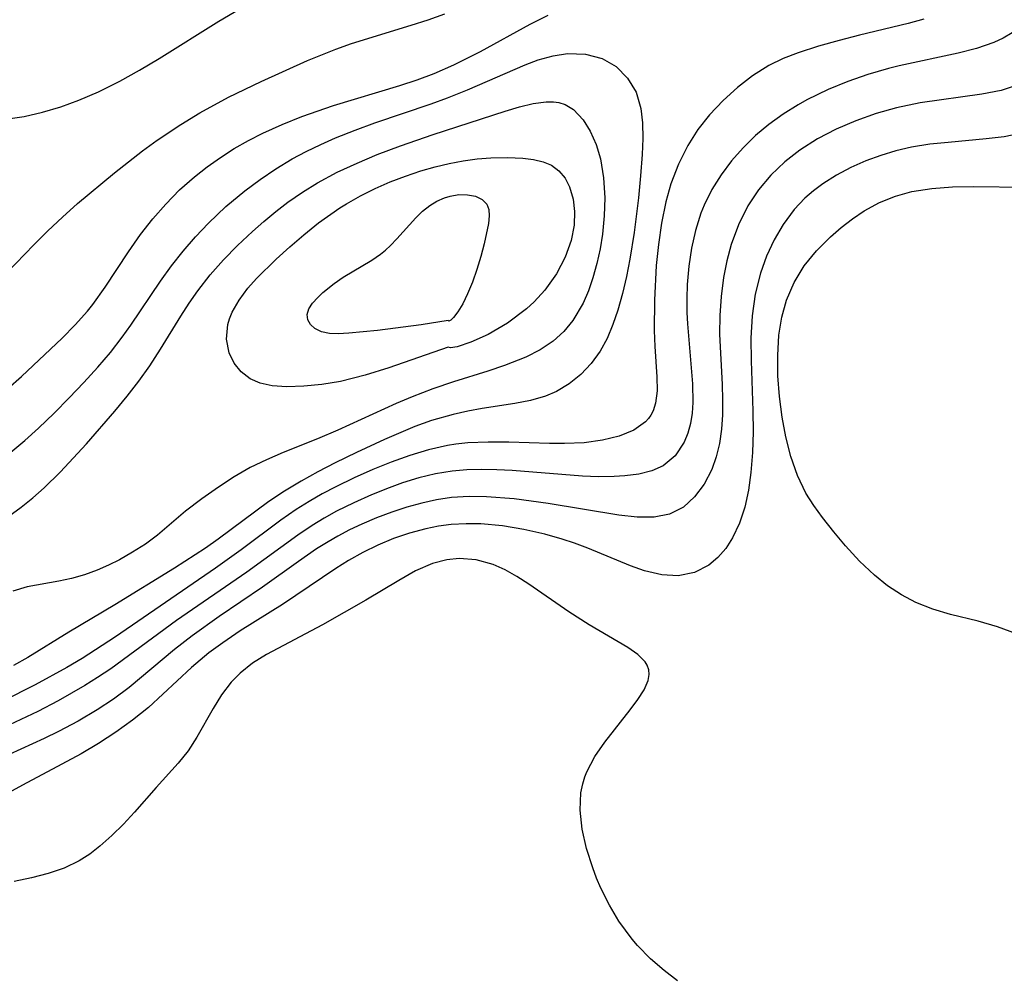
# Model space of a CAD drawing. Header units: metres. Extents: x 1073367 to 1082519, y 1569854 to 1574957.
# Tile 565 of 656: x 1078201 to 1078287, y 1573586 to 1573669. Entities that reach past the tile are written whole.
import ezdxf

# ---------------------------------------------------------------- set-up
doc = ezdxf.new("R2010")
doc.units = ezdxf.units.M
doc.layers.add('CGG_CurvaNivelLidar_v1', color=253, linetype='Continuous', lineweight=30)

msp = doc.modelspace()

# ---------------------------------------------------------------- linework, layer by layer
at = {"layer": 'CGG_CurvaNivelLidar_v1'}
for p, q in [((1078218.6238, 1573668.9006, 70), (1078221.2727, 1573670.449, 70)), ((1078213.453, 1573665.6688, 70), (1078218.6238, 1573668.9006, 70)), ((1078235.2827, 1573668.5538, 69.5), (1078236.7597, 1573669.0282, 69.5)), ((1078236.7597, 1573669.0282, 69.5), (1078238.2167, 1573669.5509, 69.5)), ((1078245.6047, 1573668.6291, 69), (1078247.174, 1573669.4338, 69)), ((1078279.717, 1573669.0773, 69), (1078278.3618, 1573668.6979, 69)), ((1078230.138, 1573666.9621, 69.5), (1078235.2827, 1573668.5538, 69.5)), ((1078241.2881, 1573666.2844, 69), (1078245.6047, 1573668.6291, 69)), ((1078278.3618, 1573668.6979, 69), (1078274.1387, 1573667.6835, 69)), ((1078272.3807, 1573667.238, 69), (1078270.5838, 1573666.7384, 69)), ((1078274.1387, 1573667.6835, 69), (1078272.3807, 1573667.238, 69)), ((1078286.6023, 1573667.4392, 69.5), (1078285.7727, 1573667.0467, 69.5)), ((1078287.3797, 1573667.904, 69.5), (1078286.6023, 1573667.4392, 69.5)), ((1078226.3128, 1573665.5031, 69.5), (1078228.7536, 1573666.4792, 69.5)), ((1078228.7536, 1573666.4792, 69.5), (1078230.138, 1573666.9621, 69.5)), ((1078270.5838, 1573666.7384, 69), (1078268.8327, 1573666.1707, 69)), ((1078284.278, 1573666.5294, 69.5), (1078282.6916, 1573666.1324, 69.5)), ((1078285.7727, 1573667.0467, 69.5), (1078284.278, 1573666.5294, 69.5)), ((1078211.7605, 1573664.6533, 70), (1078213.453, 1573665.6688, 70)), ((1078222.2935, 1573663.6841, 69.5), (1078226.3128, 1573665.5031, 69.5)), ((1078238.9926, 1573665.1124, 69), (1078241.2881, 1573666.2844, 69)), ((1078245.165, 1573665.129, 68.5), (1078246.3113, 1573665.5472, 68.5)), ((1078246.3113, 1573665.5472, 68.5), (1078247.5884, 1573665.8995, 68.5)), ((1078247.5884, 1573665.8995, 68.5), (1078248.843, 1573666.0909, 68.5)), ((1078248.843, 1573666.0909, 68.5), (1078250.3985, 1573666.0498, 68.5)), ((1078250.3985, 1573666.0498, 68.5), (1078251.8331, 1573665.6689, 68.5)), ((1078251.8331, 1573665.6689, 68.5), (1078253.0519, 1573664.9633, 68.5)), ((1078267.5272, 1573665.6578, 69), (1078266.2826, 1573665.0509, 69)), ((1078268.8327, 1573666.1707, 69), (1078267.5272, 1573665.6578, 69)), ((1078282.6916, 1573666.1324, 69.5), (1078277.5935, 1573665.0365, 69.5)), ((1078210.049, 1573663.6946, 70), (1078211.7605, 1573664.6533, 70)), ((1078237.2844, 1573664.3699, 69), (1078238.9926, 1573665.1124, 69)), ((1078240.1796, 1573662.9433, 68.5), (1078245.165, 1573665.129, 68.5)), ((1078253.0519, 1573664.9633, 68.5), (1078254.0538, 1573663.9747, 68.5)), ((1078266.2826, 1573665.0509, 69), (1078264.8854, 1573664.1713, 69)), ((1078276.6446, 1573664.7968, 69.5), (1078274.8739, 1573664.2808, 69.5)), ((1078277.5935, 1573665.0365, 69.5), (1078276.6446, 1573664.7968, 69.5)), ((1078234.3248, 1573663.3404, 69), (1078235.8172, 1573663.8288, 69)), ((1078235.8172, 1573663.8288, 69), (1078237.2844, 1573664.3699, 69)), ((1078254.0538, 1573663.9747, 68.5), (1078254.7888, 1573662.7479, 68.5)), ((1078264.8854, 1573664.1713, 69), (1078263.5752, 1573663.1585, 69)), ((1078274.8739, 1573664.2808, 69.5), (1078273.1274, 1573663.677, 69.5)), ((1078208.2023, 1573662.7685, 70), (1078210.049, 1573663.6946, 70)), ((1078219.4663, 1573662.3161, 69.5), (1078222.2935, 1573663.6841, 69.5)), ((1078228.5515, 1573661.5892, 69), (1078234.3248, 1573663.3404, 69)), ((1078238.4297, 1573662.257, 68.5), (1078240.1796, 1573662.9433, 68.5)), ((1078263.5752, 1573663.1585, 69), (1078262.3192, 1573662.0296, 69)), ((1078271.4184, 1573662.9814, 69.5), (1078269.5754, 1573662.0848, 69.5)), ((1078273.1274, 1573663.677, 69.5), (1078271.4184, 1573662.9814, 69.5)), ((1078286.4128, 1573662.908, 70), (1078284.7313, 1573662.5635, 70)), ((1078287.8186, 1573663.352, 70), (1078286.4128, 1573662.908, 70)), ((1078206.5087, 1573662.0453, 70), (1078208.2023, 1573662.7685, 70)), ((1078216.9709, 1573660.9494, 69.5), (1078219.4663, 1573662.3161, 69.5)), ((1078237.0186, 1573661.7469, 68.5), (1078238.4297, 1573662.257, 68.5)), ((1078254.7888, 1573662.7479, 68.5), (1078255.2054, 1573661.3441, 68.5)), ((1078269.5754, 1573662.0848, 69.5), (1078268.8182, 1573661.6607, 69.5)), ((1078284.7313, 1573662.5635, 70), (1078279.399, 1573661.8305, 70)), ((1078203.3416, 1573661.0144, 70), (1078204.932, 1573661.4821, 70)), ((1078204.932, 1573661.4821, 70), (1078206.5087, 1573662.0453, 70)), ((1078225.8346, 1573660.6354, 69), (1078228.5515, 1573661.5892, 69)), ((1078232.1531, 1573660.0962, 68.5), (1078237.0186, 1573661.7469, 68.5)), ((1078243.4434, 1573661.0956, 68), (1078244.6883, 1573661.4814, 68)), ((1078244.6883, 1573661.4814, 68), (1078245.8699, 1573661.7744, 68)), ((1078245.8699, 1573661.7744, 68), (1078246.9804, 1573661.9214, 68)), ((1078246.9804, 1573661.9214, 68), (1078247.6205, 1573661.9133, 68)), ((1078247.6205, 1573661.9133, 68), (1078248.0785, 1573661.8465, 68)), ((1078248.0785, 1573661.8465, 68), (1078248.6344, 1573661.6748, 68)), ((1078248.6344, 1573661.6748, 68), (1078249.3642, 1573661.2486, 68)), ((1078249.3642, 1573661.2486, 68), (1078250.2027, 1573660.3642, 68)), ((1078255.2054, 1573661.3441, 68.5), (1078255.3464, 1573660.081, 68.5)), ((1078262.3192, 1573662.0296, 69), (1078261.1561, 1573660.7986, 69)), ((1078268.8182, 1573661.6607, 69.5), (1078267.5274, 1573660.8465, 69.5)), ((1078277.3634, 1573661.4077, 70), (1078275.5766, 1573660.8988, 70)), ((1078279.399, 1573661.8305, 70), (1078277.3634, 1573661.4077, 70)), ((1078200.1531, 1573660.3997, 70), (1078201.7463, 1573660.648, 70)), ((1078201.7463, 1573660.648, 70), (1078203.3416, 1573661.0144, 70)), ((1078215.3366, 1573659.9611, 69.5), (1078216.9709, 1573660.9494, 69.5)), ((1078224.1178, 1573659.9575, 69), (1078225.8346, 1573660.6354, 69)), ((1078237.1997, 1573659.0749, 68), (1078243.4434, 1573661.0956, 68)), ((1078250.2027, 1573660.3642, 68), (1078250.8117, 1573659.3753, 68)), ((1078261.1561, 1573660.7986, 69), (1078260.1489, 1573659.5072, 69)), ((1078267.5274, 1573660.8465, 69.5), (1078266.2987, 1573659.9535, 69.5)), ((1078275.5766, 1573660.8988, 70), (1078273.825, 1573660.2759, 70)), ((1078213.2748, 1573658.5941, 69.5), (1078215.3366, 1573659.9611, 69.5)), ((1078222.4409, 1573659.2056, 69), (1078224.1178, 1573659.9575, 69)), ((1078230.4312, 1573659.4693, 68.5), (1078232.1531, 1573660.0962, 68.5)), ((1078255.3464, 1573660.081, 68.5), (1078255.3606, 1573658.741, 68.5)), ((1078260.1489, 1573659.5072, 69), (1078259.2645, 1573658.1207, 69)), ((1078266.2987, 1573659.9535, 69.5), (1078265.1387, 1573658.9853, 69.5)), ((1078272.1234, 1573659.5413, 70), (1078270.5004, 1573658.695, 70)), ((1078273.825, 1573660.2759, 70), (1078272.1234, 1573659.5413, 70)), ((1078221.1869, 1573658.5602, 69), (1078222.4409, 1573659.2056, 69)), ((1078227.4559, 1573658.2272, 68.5), (1078228.7335, 1573658.7908, 68.5)), ((1078228.7335, 1573658.7908, 68.5), (1078230.4312, 1573659.4693, 68.5)), ((1078234.3683, 1573658.103, 68), (1078237.1997, 1573659.0749, 68)), ((1078250.8117, 1573659.3753, 68), (1078251.3122, 1573658.2299, 68)), ((1078255.3606, 1573658.741, 68.5), (1078255.2998, 1573657.3378, 68.5)), ((1078265.1387, 1573658.9853, 69.5), (1078264.0581, 1573657.9414, 69.5)), ((1078270.5004, 1573658.695, 70), (1078268.9681, 1573657.723, 70)), ((1078285.1109, 1573658.6936, 70.5), (1078281.8282, 1573658.4044, 70.5)), ((1078286.6795, 1573658.8906, 70.5), (1078285.1109, 1573658.6936, 70.5)), ((1078288.208, 1573659.1857, 70.5), (1078286.6795, 1573658.8906, 70.5)), ((1078212.0247, 1573657.6804, 69.5), (1078213.2748, 1573658.5941, 69.5)), ((1078218.7823, 1573657.1027, 69), (1078219.9669, 1573657.8581, 69)), ((1078219.9669, 1573657.8581, 69), (1078221.1869, 1573658.5602, 69)), ((1078226.2026, 1573657.6205, 68.5), (1078227.4559, 1573658.2272, 68.5)), ((1078232.3574, 1573657.3388, 68), (1078234.3683, 1573658.103, 68)), ((1078251.3122, 1573658.2299, 68), (1078251.6909, 1573656.9618, 68)), ((1078259.2645, 1573658.1207, 69), (1078258.4473, 1573656.5013, 69)), ((1078264.0581, 1573657.9414, 69.5), (1078263.0548, 1573656.8019, 69.5)), ((1078278.6518, 1573657.9822, 70.5), (1078277.3066, 1573657.6727, 70.5)), ((1078280.2317, 1573658.2326, 70.5), (1078278.6518, 1573657.9822, 70.5)), ((1078281.8282, 1573658.4044, 70.5), (1078280.2317, 1573658.2326, 70.5)), ((1078209.594, 1573655.7635, 69.5), (1078212.0247, 1573657.6804, 69.5)), ((1078217.6243, 1573656.2859, 69), (1078218.7823, 1573657.1027, 69)), ((1078223.5649, 1573656.1166, 68.5), (1078224.9783, 1573656.9654, 68.5)), ((1078224.9783, 1573656.9654, 68.5), (1078226.2026, 1573657.6205, 68.5)), ((1078230.6072, 1573656.6089, 68), (1078232.3574, 1573657.3388, 68)), ((1078239.8125, 1573656.7993, 67.5), (1078241.0236, 1573656.9693, 67.5)), ((1078241.0236, 1573656.9693, 67.5), (1078242.2094, 1573657.07, 67.5)), ((1078242.2094, 1573657.07, 67.5), (1078243.6398, 1573657.0916, 67.5)), ((1078243.6398, 1573657.0916, 67.5), (1078244.9831, 1573657.0191, 67.5)), ((1078244.9831, 1573657.0191, 67.5), (1078245.8923, 1573656.9119, 67.5)), ((1078251.6909, 1573656.9618, 68), (1078251.9675, 1573655.3255, 68)), ((1078255.2998, 1573657.3378, 68.5), (1078255.1734, 1573655.4951, 68.5)), ((1078268.9681, 1573657.723, 70), (1078267.6603, 1573656.7051, 70)), ((1078275.9888, 1573657.2779, 70.5), (1078274.7039, 1573656.8033, 70.5)), ((1078277.3066, 1573657.6727, 70.5), (1078275.9888, 1573657.2779, 70.5)), ((1078216.5116, 1573655.4126, 69), (1078217.6243, 1573656.2859, 69)), ((1078222.1987, 1573655.1987, 68.5), (1078223.5649, 1573656.1166, 68.5)), ((1078228.8935, 1573655.8105, 68), (1078230.6072, 1573656.6089, 68)), ((1078236.1369, 1573655.9292, 67.5), (1078237.3611, 1573656.276, 67.5)), ((1078237.3611, 1573656.276, 67.5), (1078238.5865, 1573656.5665, 67.5)), ((1078238.5865, 1573656.5665, 67.5), (1078239.8125, 1573656.7993, 67.5)), ((1078245.8923, 1573656.9119, 67.5), (1078246.7228, 1573656.727, 67.5)), ((1078246.7228, 1573656.727, 67.5), (1078247.4586, 1573656.4204, 67.5)), ((1078247.4586, 1573656.4204, 67.5), (1078248.1025, 1573655.9383, 67.5)), ((1078258.4473, 1573656.5013, 69), (1078257.7949, 1573654.795, 69)), ((1078263.0548, 1573656.8019, 69.5), (1078262.1522, 1573655.5892, 69.5)), ((1078267.6603, 1573656.7051, 70), (1078266.4695, 1573655.5685, 70)), ((1078273.395, 1573656.2202, 70.5), (1078272.1403, 1573655.553, 70.5)), ((1078274.7039, 1573656.8033, 70.5), (1078273.395, 1573656.2202, 70.5)), ((1078206.3753, 1573653.0962, 69.5), (1078209.594, 1573655.7635, 69.5)), ((1078215.233, 1573654.2757, 69), (1078216.5116, 1573655.4126, 69)), ((1078227.1831, 1573654.8925, 68), (1078228.8935, 1573655.8105, 68)), ((1078233.4789, 1573654.9773, 67.5), (1078234.8, 1573655.4842, 67.5)), ((1078234.8, 1573655.4842, 67.5), (1078236.1369, 1573655.9292, 67.5)), ((1078248.1025, 1573655.9383, 67.5), (1078248.6247, 1573655.3046, 67.5)), ((1078248.6247, 1573655.3046, 67.5), (1078249.021, 1573654.5462, 67.5)), ((1078251.9675, 1573655.3255, 68), (1078252.0693, 1573653.6011, 68)), ((1078255.1734, 1573655.4951, 68.5), (1078254.9998, 1573653.5991, 68.5)), ((1078262.1522, 1573655.5892, 69.5), (1078261.3589, 1573654.3086, 69.5)), ((1078266.4695, 1573655.5685, 70), (1078265.3982, 1573654.2919, 70)), ((1078272.1403, 1573655.553, 70.5), (1078270.9523, 1573654.7992, 70.5)), ((1078220.8802, 1573654.2171, 68.5), (1078222.1987, 1573655.1987, 68.5)), ((1078225.8778, 1573654.0859, 68), (1078227.1831, 1573654.8925, 68)), ((1078230.9116, 1573653.7833, 67.5), (1078232.1802, 1573654.411, 67.5)), ((1078232.1802, 1573654.411, 67.5), (1078233.4789, 1573654.9773, 67.5)), ((1078249.021, 1573654.5462, 67.5), (1078249.3301, 1573653.4668, 67.5)), ((1078257.7949, 1573654.795, 69), (1078257.3622, 1573653.2509, 69)), ((1078270.9523, 1573654.7992, 70.5), (1078270.1553, 1573654.2054, 70.5)), ((1078278.6872, 1573654.1313, 71), (1078280.4154, 1573654.4096, 71)), ((1078280.4154, 1573654.4096, 71), (1078282.2113, 1573654.5368, 71)), ((1078282.2113, 1573654.5368, 71), (1078284.0407, 1573654.565, 71)), ((1078284.0407, 1573654.565, 71), (1078288.4711, 1573654.5126, 71)), ((1078214.0297, 1573653.0604, 69), (1078215.233, 1573654.2757, 69)), ((1078219.2426, 1573652.8474, 68.5), (1078220.8802, 1573654.2171, 68.5)), ((1078224.6189, 1573653.213, 68), (1078225.8778, 1573654.0859, 68)), ((1078229.683, 1573653.088, 67.5), (1078230.9116, 1573653.7833, 67.5)), ((1078237.5293, 1573653.3078, 67), (1078238.188, 1573653.6001, 67)), ((1078238.188, 1573653.6001, 67), (1078238.6762, 1573653.7513, 67)), ((1078238.6762, 1573653.7513, 67), (1078239.411, 1573653.8768, 67)), ((1078239.411, 1573653.8768, 67), (1078240.1713, 1573653.87, 67)), ((1078240.1713, 1573653.87, 67), (1078240.8641, 1573653.7287, 67)), ((1078240.8641, 1573653.7287, 67), (1078241.4433, 1573653.4596, 67)), ((1078252.0693, 1573653.6011, 68), (1078252.027, 1573652.0371, 68)), ((1078254.9998, 1573653.5991, 68.5), (1078254.6233, 1573650.5948, 68.5)), ((1078261.3589, 1573654.3086, 69.5), (1078260.69, 1573652.962, 69.5)), ((1078265.3982, 1573654.2919, 70), (1078264.4786, 1573652.9021, 70)), ((1078269.4078, 1573653.5597, 70.5), (1078268.9306, 1573653.0868, 70.5)), ((1078270.1553, 1573654.2054, 70.5), (1078269.4078, 1573653.5597, 70.5)), ((1078275.8705, 1573653.1794, 71), (1078277.2736, 1573653.7386, 71)), ((1078277.2736, 1573653.7386, 71), (1078278.6872, 1573654.1313, 71)), ((1078205.0755, 1573651.9348, 69.5), (1078206.3753, 1573653.0962, 69.5)), ((1078212.9022, 1573651.7752, 69), (1078214.0297, 1573653.0604, 69)), ((1078217.7411, 1573651.4154, 68.5), (1078219.2426, 1573652.8474, 68.5)), ((1078223.5627, 1573652.4056, 68), (1078224.6189, 1573653.213, 68)), ((1078227.2562, 1573651.4178, 67.5), (1078229.1051, 1573652.7251, 67.5)), ((1078229.1051, 1573652.7251, 67.5), (1078229.683, 1573653.088, 67.5)), ((1078236.2855, 1573652.4275, 67), (1078236.8999, 1573652.9225, 67)), ((1078236.8999, 1573652.9225, 67), (1078237.5293, 1573653.3078, 67)), ((1078241.4433, 1573653.4596, 67), (1078241.85, 1573653.0567, 67)), ((1078241.85, 1573653.0567, 67), (1078242.0233, 1573652.5905, 67)), ((1078249.3301, 1573653.4668, 67.5), (1078249.4473, 1573652.4178, 67.5)), ((1078257.3622, 1573653.2509, 69), (1078256.9819, 1573651.3956, 69)), ((1078260.69, 1573652.962, 69.5), (1078260.407, 1573652.2611, 69.5)), ((1078264.4786, 1573652.9021, 70), (1078263.6601, 1573651.2695, 70)), ((1078268.9306, 1573653.0868, 70.5), (1078268.4752, 1573652.5791, 70.5)), ((1078274.548, 1573652.4746, 71), (1078275.8705, 1573653.1794, 71)), ((1078203.8131, 1573650.7396, 69.5), (1078205.0755, 1573651.9348, 69.5)), ((1078222.5377, 1573651.5605, 68), (1078223.5627, 1573652.4056, 68)), ((1078234.053, 1573650.0344, 67), (1078235.7059, 1573651.8648, 67)), ((1078235.7059, 1573651.8648, 67), (1078236.2855, 1573652.4275, 67)), ((1078242.0597, 1573652.0311, 67), (1078241.9988, 1573651.3853, 67)), ((1078242.0233, 1573652.5905, 67), (1078242.0597, 1573652.0311, 67)), ((1078249.4473, 1573652.4178, 67.5), (1078249.4247, 1573651.2181, 67.5)), ((1078252.027, 1573652.0371, 68), (1078251.8729, 1573650.4609, 68)), ((1078260.407, 1573652.2611, 69.5), (1078259.934, 1573650.7722, 69.5)), ((1078268.4752, 1573652.5791, 70.5), (1078267.5214, 1573651.2911, 70.5)), ((1078273.5249, 1573651.7887, 71), (1078274.548, 1573652.4746, 71)), ((1078211.8526, 1573650.4276, 69), (1078212.9022, 1573651.7752, 69)), ((1078216.6189, 1573650.2255, 68.5), (1078217.7411, 1573651.4154, 68.5)), ((1078221.5401, 1573650.685, 68), (1078222.5377, 1573651.5605, 68)), ((1078225.9889, 1573650.4024, 67.5), (1078227.2562, 1573651.4178, 67.5)), ((1078241.9988, 1573651.3853, 67), (1078241.6112, 1573649.5979, 67)), ((1078249.4247, 1573651.2181, 67.5), (1078249.1664, 1573649.8888, 67.5)), ((1078256.9819, 1573651.3956, 69), (1078256.7164, 1573649.5662, 69)), ((1078263.6601, 1573651.2695, 70), (1078263.0247, 1573649.5397, 70)), ((1078267.5214, 1573651.2911, 70.5), (1078266.7438, 1573649.9582, 70.5)), ((1078271.6342, 1573650.2161, 71), (1078272.5567, 1573651.0288, 71)), ((1078272.5567, 1573651.0288, 71), (1078273.5249, 1573651.7887, 71)), ((1078202.5888, 1573649.5177, 69.5), (1078203.8131, 1573650.7396, 69.5)), ((1078210.802, 1573648.9136, 69), (1078211.8526, 1573650.4276, 69)), ((1078215.5496, 1573648.9884, 68.5), (1078216.6189, 1573650.2255, 68.5)), ((1078220.2525, 1573649.4785, 68), (1078221.5401, 1573650.685, 68)), ((1078224.7668, 1573649.3481, 67.5), (1078225.9889, 1573650.4024, 67.5)), ((1078251.8729, 1573650.4609, 68), (1078251.6668, 1573649.1687, 68)), ((1078254.6233, 1573650.5948, 68.5), (1078254.2443, 1573648.2704, 68.5)), ((1078259.934, 1573650.7722, 69.5), (1078259.5896, 1573649.2353, 69.5)), ((1078270.4253, 1573649.0178, 71), (1078271.6342, 1573650.2161, 71)), ((1078200.2637, 1573647.109, 69.5), (1078202.5888, 1573649.5177, 69.5)), ((1078219.0228, 1573648.2197, 68), (1078220.2525, 1573649.4785, 68)), ((1078223.5912, 1573648.2736, 67.5), (1078224.7668, 1573649.3481, 67.5)), ((1078233.0567, 1573649.0529, 67), (1078233.4927, 1573649.4533, 67)), ((1078233.4927, 1573649.4533, 67), (1078234.053, 1573650.0344, 67)), ((1078241.6112, 1573649.5979, 67), (1078241.3209, 1573648.5175, 67)), ((1078249.1664, 1573649.8888, 67.5), (1078248.6458, 1573648.4601, 67.5)), ((1078256.7164, 1573649.5662, 69), (1078256.5317, 1573647.7251, 69)), ((1078263.0247, 1573649.5397, 70), (1078262.6489, 1573648.1335, 70)), ((1078266.7438, 1573649.9582, 70.5), (1078266.0884, 1573648.5439, 70.5)), ((1078208.7801, 1573645.8432, 69), (1078210.802, 1573648.9136, 69)), ((1078214.5353, 1573647.7071, 68.5), (1078215.5496, 1573648.9884, 68.5)), ((1078231.872, 1573648.2016, 67), (1078232.6431, 1573648.7281, 67)), ((1078232.6431, 1573648.7281, 67), (1078233.0567, 1573649.0529, 67)), ((1078241.3209, 1573648.5175, 67), (1078240.981, 1573647.4006, 67)), ((1078248.6458, 1573648.4601, 67.5), (1078247.88, 1573647.009, 67.5)), ((1078251.6668, 1573649.1687, 68), (1078251.3919, 1573647.8955, 68)), ((1078259.5896, 1573649.2353, 69.5), (1078259.3554, 1573647.6656, 69.5)), ((1078266.0884, 1573648.5439, 70.5), (1078265.5582, 1573647.062, 70.5)), ((1078269.3528, 1573647.714, 71), (1078270.4253, 1573649.0178, 71)), ((1078213.5612, 1573646.3647, 68.5), (1078214.5353, 1573647.7071, 68.5)), ((1078217.8759, 1573646.9116, 68), (1078219.0228, 1573648.2197, 68)), ((1078221.9059, 1573646.6049, 67.5), (1078223.5912, 1573648.2736, 67.5)), ((1078229.403, 1573646.7117, 67), (1078231.872, 1573648.2016, 67)), ((1078251.3919, 1573647.8955, 68), (1078251.0473, 1573646.6539, 68)), ((1078254.2443, 1573648.2704, 68.5), (1078253.9474, 1573646.7678, 68.5)), ((1078256.5317, 1573647.7251, 69), (1078256.3664, 1573644.7181, 69)), ((1078259.3554, 1573647.6656, 69.5), (1078259.2199, 1573646.0763, 69.5)), ((1078262.6489, 1573648.1335, 70), (1078262.3653, 1573646.6939, 70)), ((1078268.4775, 1573646.2759, 71), (1078269.3528, 1573647.714, 71)), ((1078216.8068, 1573645.5433, 68), (1078217.8759, 1573646.9116, 68)), ((1078228.6182, 1573646.1887, 67), (1078229.403, 1573646.7117, 67)), ((1078240.981, 1573647.4006, 67), (1078240.5987, 1573646.3042, 67)), ((1078247.88, 1573647.009, 67.5), (1078246.8871, 1573645.6106, 67.5)), ((1078253.9474, 1573646.7678, 68.5), (1078253.6038, 1573645.2961, 68.5)), ((1078262.3653, 1573646.6939, 70), (1078262.1446, 1573645.0532, 70)), ((1078265.5582, 1573647.062, 70.5), (1078265.1042, 1573645.249, 70.5)), ((1078207.7064, 1573644.3646, 69), (1078208.7801, 1573645.8432, 69)), ((1078210.9885, 1573642.559, 68.5), (1078213.5612, 1573646.3647, 68.5)), ((1078221.1534, 1573645.7581, 67.5), (1078221.9059, 1573646.6049, 67.5)), ((1078227.6263, 1573645.3888, 67), (1078228.6182, 1573646.1887, 67)), ((1078240.5987, 1573646.3042, 67), (1078240.1824, 1573645.2832, 67)), ((1078251.0473, 1573646.6539, 68), (1078250.6572, 1573645.5325, 68)), ((1078259.2199, 1573646.0763, 69.5), (1078259.179, 1573644.8708, 69.5)), ((1078267.8116, 1573644.7169, 71), (1078268.4775, 1573646.2759, 71)), ((1078216.0467, 1573644.4622, 68), (1078216.8068, 1573645.5433, 68)), ((1078220.3766, 1573644.7322, 67.5), (1078221.1534, 1573645.7581, 67.5)), ((1078227.1985, 1573644.9762, 67), (1078227.6263, 1573645.3888, 67)), ((1078240.1824, 1573645.2832, 67), (1078239.7606, 1573644.4172, 67)), ((1078246.8871, 1573645.6106, 67.5), (1078245.9522, 1573644.5807, 67.5)), ((1078250.6572, 1573645.5325, 68), (1078250.1925, 1573644.464, 68)), ((1078253.6038, 1573645.2961, 68.5), (1078253.2031, 1573643.8684, 68.5)), ((1078262.1446, 1573645.0532, 70), (1078262.0302, 1573643.3944, 70)), ((1078265.1042, 1573645.249, 70.5), (1078264.8321, 1573643.3779, 70.5)), ((1078207.2356, 1573643.7806, 69), (1078207.7064, 1573644.3646, 69)), ((1078215.3256, 1573643.3554, 68), (1078216.0467, 1573644.4622, 68)), ((1078219.775, 1573643.6807, 67.5), (1078220.3766, 1573644.7322, 67.5)), ((1078226.4358, 1573643.9777, 67), (1078226.7564, 1573644.4732, 67)), ((1078226.7564, 1573644.4732, 67), (1078227.1985, 1573644.9762, 67)), ((1078239.7606, 1573644.4172, 67), (1078239.3444, 1573643.715, 67)), ((1078245.9522, 1573644.5807, 67.5), (1078245.2959, 1573643.9695, 67.5)), ((1078250.1925, 1573644.464, 68), (1078249.3039, 1573642.9625, 68)), ((1078256.3664, 1573644.7181, 69), (1078256.3548, 1573642.1087, 69)), ((1078259.179, 1573644.8708, 69.5), (1078259.1887, 1573643.6663, 69.5)), ((1078267.4049, 1573643.2488, 71), (1078267.8116, 1573644.7169, 71)), ((1078206.1739, 1573642.584, 69), (1078207.2356, 1573643.7806, 69)), ((1078213.56, 1573640.4728, 68), (1078215.3256, 1573643.3554, 68)), ((1078219.5479, 1573643.113, 67.5), (1078219.775, 1573643.6807, 67.5)), ((1078226.2818, 1573643.4949, 67), (1078226.4358, 1573643.9777, 67)), ((1078226.3318, 1573643.0407, 67), (1078226.2818, 1573643.4949, 67)), ((1078239.3444, 1573643.715, 67), (1078238.9644, 1573643.2175, 67)), ((1078245.2959, 1573643.9695, 67.5), (1078243.6452, 1573642.7267, 67.5)), ((1078253.2031, 1573643.8684, 68.5), (1078252.7739, 1573642.6133, 68.5)), ((1078259.1887, 1573643.6663, 69.5), (1078259.2346, 1573642.6683, 69.5)), ((1078262.0302, 1573643.3944, 70), (1078262.0227, 1573641.7772, 70)), ((1078264.8321, 1573643.3779, 70.5), (1078264.733, 1573641.4432, 70.5)), ((1078205.0532, 1573641.4373, 69), (1078206.1739, 1573642.584, 69)), ((1078210.2479, 1573641.5151, 68.5), (1078210.9885, 1573642.559, 68.5)), ((1078219.3033, 1573641.3662, 67.5), (1078219.4134, 1573642.6339, 67.5)), ((1078219.4134, 1573642.6339, 67.5), (1078219.5479, 1573643.113, 67.5)), ((1078226.5609, 1573642.6273, 67), (1078226.3318, 1573643.0407, 67)), ((1078226.9409, 1573642.2803, 67), (1078226.5609, 1573642.6273, 67)), ((1078236.157, 1573642.595, 67), (1078232.3638, 1573642.1074, 67)), ((1078238.5, 1573642.9623, 67), (1078236.157, 1573642.595, 67)), ((1078238.5646, 1573642.921, 67), (1078238.5, 1573642.9623, 67)), ((1078238.73, 1573643.0004, 67), (1078238.5646, 1573642.921, 67)), ((1078238.9644, 1573643.2175, 67), (1078238.73, 1573643.0004, 67)), ((1078243.6452, 1573642.7267, 67.5), (1078241.9786, 1573641.7624, 67.5)), ((1078249.3039, 1573642.9625, 68), (1078248.5104, 1573642.0164, 68)), ((1078252.7739, 1573642.6133, 68.5), (1078252.2681, 1573641.423, 68.5)), ((1078259.2346, 1573642.6683, 69.5), (1078259.668, 1573637.488, 69.5)), ((1078267.1655, 1573641.7052, 71), (1078267.4049, 1573643.2488, 71)), ((1078227.5249, 1573641.998, 67), (1078226.9409, 1573642.2803, 67)), ((1078228.232, 1573641.8417, 67), (1078227.5249, 1573641.998, 67)), ((1078228.9707, 1573641.8141, 67), (1078228.232, 1573641.8417, 67)), ((1078229.8787, 1573641.8633, 67), (1078228.9707, 1573641.8141, 67)), ((1078232.3638, 1573642.1074, 67), (1078229.8787, 1573641.8633, 67)), ((1078241.9786, 1573641.7624, 67.5), (1078240.4664, 1573641.0823, 67.5)), ((1078248.5104, 1573642.0164, 68), (1078247.5896, 1573641.1926, 68)), ((1078256.3548, 1573642.1087, 69), (1078256.4105, 1573640.7048, 69)), ((1078262.0227, 1573641.7772, 70), (1078262.2392, 1573637.4168, 70)), ((1078267.0566, 1573639.9502, 71), (1078267.1655, 1573641.7052, 71)), ((1078201.5363, 1573638.1301, 69), (1078205.0532, 1573641.4373, 69)), ((1078209.228, 1573640.202, 68.5), (1078210.2479, 1573641.5151, 68.5)), ((1078219.5316, 1573640.159, 67.5), (1078219.3033, 1573641.3662, 67.5)), ((1078240.4664, 1573641.0823, 67.5), (1078239.2788, 1573640.6925, 67.5)), ((1078247.5896, 1573641.1926, 68), (1078246.459, 1573640.4399, 68)), ((1078252.2681, 1573641.423, 68.5), (1078251.6653, 1573640.3154, 68.5)), ((1078264.733, 1573641.4432, 70.5), (1078264.7494, 1573639.4804, 70.5)), ((1078208.1497, 1573638.9348, 68.5), (1078209.228, 1573640.202, 68.5)), ((1078212.6452, 1573639.0539, 68), (1078213.56, 1573640.4728, 68)), ((1078219.9564, 1573639.273, 67.5), (1078219.5316, 1573640.159, 67.5)), ((1078238.5, 1573640.6585, 67.5), (1078233.3594, 1573638.857, 67.5)), ((1078238.6953, 1573640.5899, 67.5), (1078238.5, 1573640.6585, 67.5)), ((1078239.2788, 1573640.6925, 67.5), (1078238.6953, 1573640.5899, 67.5)), ((1078246.459, 1573640.4399, 68), (1078245.2215, 1573639.8068, 68)), ((1078251.6653, 1573640.3154, 68.5), (1078250.8894, 1573639.2367, 68.5)), ((1078256.4105, 1573640.7048, 69), (1078256.5895, 1573638.075, 69)), ((1078267.0766, 1573638.1659, 71), (1078267.0566, 1573639.9502, 71)), ((1078211.6892, 1573637.7127, 68), (1078212.6452, 1573639.0539, 68)), ((1078220.5715, 1573638.5102, 67.5), (1078219.9564, 1573639.273, 67.5)), ((1078243.3902, 1573639.0693, 68), (1078241.9395, 1573638.5807, 68)), ((1078245.2215, 1573639.8068, 68), (1078243.3902, 1573639.0693, 68)), ((1078250.8894, 1573639.2367, 68.5), (1078249.9914, 1573638.2841, 68.5)), ((1078264.7494, 1573639.4804, 70.5), (1078264.9019, 1573635.155, 70.5)), ((1078206.9222, 1573637.5946, 68.5), (1078208.1497, 1573638.9348, 68.5)), ((1078221.3574, 1573637.9109, 67.5), (1078220.5715, 1573638.5102, 67.5)), ((1078231.3165, 1573638.2209, 67.5), (1078229.181, 1573637.6895, 67.5)), ((1078233.3594, 1573638.857, 67.5), (1078231.3165, 1573638.2209, 67.5)), ((1078241.9395, 1573638.5807, 68), (1078238.9531, 1573637.6489, 68)), ((1078249.9914, 1573638.2841, 68.5), (1078248.9843, 1573637.469, 68.5)), ((1078267.2049, 1573636.372, 71), (1078267.0766, 1573638.1659, 71)), ((1078200.3344, 1573637.0645, 69), (1078201.5363, 1573638.1301, 69)), ((1078205.6644, 1573636.2818, 68.5), (1078206.9222, 1573637.5946, 68.5)), ((1078210.6775, 1573636.4069, 68), (1078211.6892, 1573637.7127, 68)), ((1078222.2073, 1573637.5366, 67.5), (1078221.3574, 1573637.9109, 67.5)), ((1078223.2587, 1573637.3184, 67.5), (1078222.2073, 1573637.5366, 67.5)), ((1078224.534, 1573637.2373, 67.5), (1078223.2587, 1573637.3184, 67.5)), ((1078227.5557, 1573637.4173, 67.5), (1078225.9879, 1573637.2692, 67.5)), ((1078229.181, 1573637.6895, 67.5), (1078227.5557, 1573637.4173, 67.5)), ((1078238.9531, 1573637.6489, 68), (1078237.1578, 1573637.0391, 68)), ((1078248.9843, 1573637.469, 68.5), (1078247.8752, 1573636.8098, 68.5)), ((1078256.5895, 1573638.075, 69), (1078256.5994, 1573636.8901, 69)), ((1078259.668, 1573637.488, 69.5), (1078259.6966, 1573635.8693, 69.5)), ((1078262.2392, 1573637.4168, 70), (1078262.2809, 1573636.1, 70)), ((1078225.9879, 1573637.2692, 67.5), (1078224.534, 1573637.2373, 67.5)), ((1078237.1578, 1573637.0391, 68), (1078235.3793, 1573636.3599, 68)), ((1078247.8752, 1573636.8098, 68.5), (1078246.9356, 1573636.4124, 68.5)), ((1078256.5994, 1573636.8901, 69), (1078256.4679, 1573635.8156, 69)), ((1078204.3458, 1573634.9376, 68.5), (1078205.6644, 1573636.2818, 68.5)), ((1078209.6258, 1573635.1268, 68), (1078210.6775, 1573636.4069, 68)), ((1078234.0028, 1573635.7732, 68), (1078228.9393, 1573633.4626, 68)), ((1078235.3793, 1573636.3599, 68), (1078234.0028, 1573635.7732, 68)), ((1078244.28, 1573635.7655, 68.5), (1078241.4474, 1573635.332, 68.5)), ((1078245.6386, 1573636.035, 68.5), (1078244.28, 1573635.7655, 68.5)), ((1078246.9356, 1573636.4124, 68.5), (1078245.6386, 1573636.035, 68.5)), ((1078256.4679, 1573635.8156, 69), (1078256.2554, 1573635.1475, 69)), ((1078259.6966, 1573635.8693, 69.5), (1078259.637, 1573634.9328, 69.5)), ((1078262.2809, 1573636.1, 70), (1078262.2709, 1573634.8057, 70)), ((1078267.4321, 1573634.5871, 71), (1078267.2049, 1573636.372, 71)), ((1078203.0025, 1573633.6279, 68.5), (1078204.3458, 1573634.9376, 68.5)), ((1078207.1644, 1573632.2819, 68), (1078209.6258, 1573635.1268, 68)), ((1078238.9311, 1573634.8307, 68.5), (1078237.0663, 1573634.2978, 68.5)), ((1078240.1904, 1573635.1074, 68.5), (1078238.9311, 1573634.8307, 68.5)), ((1078241.4474, 1573635.332, 68.5), (1078240.1904, 1573635.1074, 68.5)), ((1078256.0674, 1573634.7802, 69), (1078255.8652, 1573634.4874, 69)), ((1078256.2554, 1573635.1475, 69), (1078256.0674, 1573634.7802, 69)), ((1078259.637, 1573634.9328, 69.5), (1078259.5021, 1573634.0394, 69.5)), ((1078262.2709, 1573634.8057, 70), (1078262.1875, 1573633.543, 70)), ((1078264.9019, 1573635.155, 70.5), (1078264.9226, 1573633.3349, 70.5)), ((1078237.0663, 1573634.2978, 68.5), (1078235.6224, 1573633.7799, 68.5)), ((1078255.5865, 1573634.1793, 69), (1078254.5835, 1573633.4675, 69)), ((1078255.8652, 1573634.4874, 69), (1078255.5865, 1573634.1793, 69)), ((1078259.5021, 1573634.0394, 69.5), (1078259.2786, 1573633.1975, 69.5)), ((1078267.7468, 1573632.884, 71), (1078267.4321, 1573634.5871, 71)), ((1078201.831, 1573632.5658, 68.5), (1078203.0025, 1573633.6279, 68.5)), ((1078228.9393, 1573633.4626, 68), (1078227.188, 1573632.727, 68)), ((1078235.6224, 1573633.7799, 68.5), (1078232.9721, 1573632.6686, 68.5)), ((1078254.5835, 1573633.4675, 69), (1078253.3222, 1573632.948, 69)), ((1078259.2786, 1573633.1975, 69.5), (1078258.9609, 1573632.4202, 69.5)), ((1078262.1875, 1573633.543, 70), (1078262.01, 1573632.3208, 70)), ((1078264.9226, 1573633.3349, 70.5), (1078264.8633, 1573631.5469, 70.5)), ((1078200.6134, 1573631.5693, 68.5), (1078201.831, 1573632.5658, 68.5)), ((1078204.8932, 1573629.826, 68), (1078207.1644, 1573632.2819, 68)), ((1078227.188, 1573632.727, 68), (1078224.1989, 1573631.5363, 68)), ((1078232.9721, 1573632.6686, 68.5), (1078230.5465, 1573631.5472, 68.5)), ((1078239.1734, 1573632.252, 69), (1078238.4467, 1573632.1395, 69)), ((1078240.2025, 1573632.3586, 69), (1078239.1734, 1573632.252, 69)), ((1078241.9744, 1573632.4329, 69), (1078240.2025, 1573632.3586, 69)), ((1078243.7521, 1573632.4176, 69), (1078241.9744, 1573632.4329, 69)), ((1078247.268, 1573632.3103, 69), (1078243.7521, 1573632.4176, 69)), ((1078248.5837, 1573632.304, 69), (1078247.268, 1573632.3103, 69)), ((1078250.2828, 1573632.3814, 69), (1078248.5837, 1573632.304, 69)), ((1078251.871, 1573632.5915, 69), (1078250.2828, 1573632.3814, 69)), ((1078253.3222, 1573632.948, 69), (1078251.871, 1573632.5915, 69)), ((1078258.9609, 1573632.4202, 69.5), (1078258.1792, 1573631.2594, 69.5)), ((1078262.01, 1573632.3208, 70), (1078261.7322, 1573631.1547, 70)), ((1078268.1864, 1573631.1846, 71), (1078267.7468, 1573632.884, 71)), ((1078224.1989, 1573631.5363, 68), (1078222.7443, 1573630.913, 68)), ((1078230.5465, 1573631.5472, 68.5), (1078228.7029, 1573630.6438, 68.5)), ((1078236.798, 1573631.7741, 69), (1078235.1689, 1573631.2872, 69)), ((1078238.4467, 1573632.1395, 69), (1078236.798, 1573631.7741, 69)), ((1078264.8633, 1573631.5469, 70.5), (1078264.7244, 1573629.7994, 70.5)), ((1078222.7443, 1573630.913, 68), (1078221.3412, 1573630.2248, 68)), ((1078228.7029, 1573630.6438, 68.5), (1078227.2131, 1573629.8708, 68.5)), ((1078233.5568, 1573630.7076, 69), (1078231.9604, 1573630.0577, 69)), ((1078235.1689, 1573631.2872, 69), (1078233.5568, 1573630.7076, 69)), ((1078258.1792, 1573631.2594, 69.5), (1078257.1238, 1573630.3885, 69.5)), ((1078261.7322, 1573631.1547, 70), (1078261.3481, 1573630.0607, 70)), ((1078268.7652, 1573629.5532, 71), (1078268.1864, 1573631.1846, 71)), ((1078203.4988, 1573628.4739, 68), (1078204.8932, 1573629.826, 68)), ((1078221.3412, 1573630.2248, 68), (1078219.9505, 1573629.414, 68)), ((1078227.2131, 1573629.8708, 68.5), (1078225.75, 1573629.0582, 68.5)), ((1078231.9604, 1573630.0577, 69), (1078230.3466, 1573629.3372, 69)), ((1078237.4005, 1573629.6799, 69.5), (1078235.9643, 1573629.3315, 69.5)), ((1078238.8545, 1573629.9217, 69.5), (1078237.4005, 1573629.6799, 69.5)), ((1078240.1196, 1573630.032, 69.5), (1078238.8545, 1573629.9217, 69.5)), ((1078241.3955, 1573630.0655, 69.5), (1078240.1196, 1573630.032, 69.5)), ((1078242.7204, 1573630.0384, 69.5), (1078241.3955, 1573630.0655, 69.5)), ((1078244.0492, 1573629.9662, 69.5), (1078242.7204, 1573630.0384, 69.5)), ((1078250.1286, 1573629.487, 69.5), (1078244.0492, 1573629.9662, 69.5)), ((1078255.0203, 1573629.6677, 69.5), (1078253.8078, 1573629.5102, 69.5)), ((1078256.1345, 1573629.9456, 69.5), (1078255.0203, 1573629.6677, 69.5)), ((1078257.1238, 1573630.3885, 69.5), (1078256.1345, 1573629.9456, 69.5)), ((1078261.3481, 1573630.0607, 70), (1078260.6879, 1573628.7825, 70)), ((1078264.7244, 1573629.7994, 70.5), (1078264.525, 1573628.2589, 70.5)), ((1078219.9505, 1573629.414, 68), (1078218.6125, 1573628.5388, 68)), ((1078225.75, 1573629.0582, 68.5), (1078224.3237, 1573628.1947, 68.5)), ((1078230.3466, 1573629.3372, 69), (1078228.7557, 1573628.5607, 69)), ((1078234.5446, 1573628.897, 69.5), (1078233.3892, 1573628.4869, 69.5)), ((1078235.9643, 1573629.3315, 69.5), (1078234.5446, 1573628.897, 69.5)), ((1078251.5368, 1573629.4376, 69.5), (1078250.1286, 1573629.487, 69.5)), ((1078252.8963, 1573629.4521, 69.5), (1078251.5368, 1573629.4376, 69.5)), ((1078253.8078, 1573629.5102, 69.5), (1078252.8963, 1573629.4521, 69.5)), ((1078260.6879, 1573628.7825, 70), (1078259.8604, 1573627.6852, 70)), ((1078269.5071, 1573628.0168, 71), (1078268.7652, 1573629.5532, 71)), ((1078202.5122, 1573627.612, 68), (1078203.4988, 1573628.4739, 68)), ((1078218.6125, 1573628.5388, 68), (1078217.1457, 1573627.5151, 68)), ((1078224.3237, 1573628.1947, 68.5), (1078222.9741, 1573627.2866, 68.5)), ((1078227.5911, 1573627.9435, 69), (1078226.448, 1573627.2888, 69)), ((1078228.7557, 1573628.5607, 69), (1078227.5911, 1573627.9435, 69)), ((1078233.3892, 1573628.4869, 69.5), (1078231.8433, 1573627.8702, 69.5)), ((1078264.525, 1573628.2589, 70.5), (1078264.2179, 1573626.7886, 70.5)), ((1078270.1862, 1573626.9339, 71), (1078269.5071, 1573628.0168, 71)), ((1078201.4918, 1573626.7934, 68), (1078202.5122, 1573627.612, 68)), ((1078217.1457, 1573627.5151, 68), (1078215.751, 1573626.4445, 68)), ((1078222.9741, 1573627.2866, 68.5), (1078218.5602, 1573624.0144, 68.5)), ((1078226.448, 1573627.2888, 69), (1078225.3312, 1573626.5918, 69)), ((1078230.3205, 1573627.1875, 69.5), (1078228.8269, 1573626.4391, 69.5)), ((1078231.8433, 1573627.8702, 69.5), (1078230.3205, 1573627.1875, 69.5)), ((1078236.2083, 1573627.1532, 70), (1078234.9318, 1573626.8021, 70)), ((1078237.4972, 1573627.4322, 70), (1078236.2083, 1573627.1532, 70)), ((1078238.7996, 1573627.6228, 70), (1078237.4972, 1573627.4322, 70)), ((1078240.3075, 1573627.7176, 70), (1078238.7996, 1573627.6228, 70)), ((1078241.8289, 1573627.7017, 70), (1078240.3075, 1573627.7176, 70)), ((1078244.2089, 1573627.5168, 70), (1078241.8289, 1573627.7017, 70)), ((1078247.1532, 1573627.1187, 70), (1078244.2089, 1573627.5168, 70)), ((1078253.3037, 1573626.102, 70), (1078247.1532, 1573627.1187, 70)), ((1078259.8604, 1573627.6852, 70), (1078258.8809, 1573626.8094, 70)), ((1078200.4412, 1573626.0171, 68), (1078201.4918, 1573626.7934, 68)), ((1078215.751, 1573626.4445, 68), (1078213.3149, 1573624.3794, 68)), ((1078225.3312, 1573626.5918, 69), (1078224.0064, 1573625.6806, 69)), ((1078228.8269, 1573626.4391, 69.5), (1078227.7548, 1573625.8463, 69.5)), ((1078233.6072, 1573626.3704, 70), (1078232.2989, 1573625.8791, 70)), ((1078234.9318, 1573626.8021, 70), (1078233.6072, 1573626.3704, 70)), ((1078258.8809, 1573626.8094, 70), (1078257.6915, 1573626.1887, 70)), ((1078264.2179, 1573626.7886, 70.5), (1078263.7581, 1573625.3982, 70.5)), ((1078270.9414, 1573625.8931, 71), (1078270.1862, 1573626.9339, 71)), ((1078224.0064, 1573625.6806, 69), (1078220.5701, 1573623.109, 69)), ((1078227.7548, 1573625.8463, 69.5), (1078226.7062, 1573625.2127, 69.5)), ((1078232.2989, 1573625.8791, 70), (1078231.0108, 1573625.3296, 70)), ((1078240.0507, 1573625.3679, 70.5), (1078238.7714, 1573625.2974, 70.5)), ((1078241.3401, 1573625.3432, 70.5), (1078240.0507, 1573625.3679, 70.5)), ((1078254.8767, 1573625.9252, 70), (1078253.3037, 1573626.102, 70)), ((1078256.3488, 1573625.922, 70), (1078254.8767, 1573625.9252, 70)), ((1078257.6915, 1573626.1887, 70), (1078256.3488, 1573625.922, 70)), ((1078263.7581, 1573625.3982, 70.5), (1078263.1487, 1573624.1289, 70.5)), ((1078271.9162, 1573624.6579, 71), (1078270.9414, 1573625.8931, 71)), ((1078226.7062, 1573625.2127, 69.5), (1078225.4596, 1573624.383, 69.5)), ((1078229.9583, 1573624.8277, 70), (1078228.9257, 1573624.2843, 70)), ((1078231.0108, 1573625.3296, 70), (1078229.9583, 1573624.8277, 70)), ((1078235.1602, 1573624.5456, 70.5), (1078233.774, 1573624.0722, 70.5)), ((1078236.5701, 1573624.9265, 70.5), (1078235.1602, 1573624.5456, 70.5)), ((1078237.6652, 1573625.1484, 70.5), (1078236.5701, 1573624.9265, 70.5)), ((1078238.7714, 1573625.2974, 70.5), (1078237.6652, 1573625.1484, 70.5)), ((1078243.1965, 1573625.1705, 70.5), (1078241.3401, 1573625.3432, 70.5)), ((1078245.0504, 1573624.8645, 70.5), (1078243.1965, 1573625.1705, 70.5)), ((1078246.8875, 1573624.4465, 70.5), (1078245.0504, 1573624.8645, 70.5)), ((1078272.9391, 1573623.4505, 71), (1078271.9162, 1573624.6579, 71)), ((1078213.3149, 1573624.3794, 68), (1078212.2604, 1573623.6044, 68)), ((1078218.5602, 1573624.0144, 68.5), (1078217.4635, 1573623.25, 68.5)), ((1078225.4596, 1573624.383, 69.5), (1078221.0515, 1573621.1787, 69.5)), ((1078228.0914, 1573623.8037, 70), (1078227.0971, 1573623.1791, 70)), ((1078228.9257, 1573624.2843, 70), (1078228.0914, 1573623.8037, 70)), ((1078233.774, 1573624.0722, 70.5), (1078232.4175, 1573623.5125, 70.5)), ((1078248.3837, 1573624.0247, 70.5), (1078246.8875, 1573624.4465, 70.5)), ((1078249.4358, 1573623.682, 70.5), (1078248.3837, 1573624.0247, 70.5)), ((1078250.611, 1573623.2498, 70.5), (1078249.4358, 1573623.682, 70.5)), ((1078263.1487, 1573624.1289, 70.5), (1078262.5546, 1573623.2176, 70.5)), ((1078211.1545, 1573622.893, 68), (1078210.0112, 1573622.2442, 68)), ((1078212.2604, 1573623.6044, 68), (1078211.1545, 1573622.893, 68)), ((1078217.4635, 1573623.25, 68.5), (1078214.7976, 1573621.5267, 68.5)), ((1078220.5701, 1573623.109, 69), (1078218.3409, 1573621.5083, 69)), ((1078227.0971, 1573623.1791, 70), (1078225.5213, 1573622.1024, 70)), ((1078231.0981, 1573622.8681, 70.5), (1078229.8665, 1573622.1729, 70.5)), ((1078232.4175, 1573623.5125, 70.5), (1078231.0981, 1573622.8681, 70.5)), ((1078254.2881, 1573621.7079, 70.5), (1078250.611, 1573623.2498, 70.5)), ((1078262.5546, 1573623.2176, 70.5), (1078261.8687, 1573622.4245, 70.5)), ((1078274.1533, 1573622.1296, 71), (1078272.9391, 1573623.4505, 71)), ((1078210.0112, 1573622.2442, 68), (1078209.0559, 1573621.7627, 68)), ((1078225.5213, 1573622.1024, 70), (1078222.4033, 1573619.8709, 70)), ((1078229.8665, 1573622.1729, 70.5), (1078228.7616, 1573621.4947, 70.5)), ((1078238.3932, 1573622.2482, 71), (1078237.1339, 1573621.9203, 71)), ((1078239.4468, 1573622.3508, 71), (1078238.3932, 1573622.2482, 71)), ((1078240.9365, 1573622.2351, 71), (1078239.4468, 1573622.3508, 71)), ((1078242.3944, 1573621.834, 71), (1078240.9365, 1573622.2351, 71)), ((1078261.8687, 1573622.4245, 70.5), (1078261.0891, 1573621.7744, 70.5)), ((1078275.4411, 1573620.9015, 71), (1078274.1533, 1573622.1296, 71)), ((1078208.0845, 1573621.338, 68), (1078206.9812, 1573620.9433, 68)), ((1078209.0559, 1573621.7627, 68), (1078208.0845, 1573621.338, 68)), ((1078214.7976, 1573621.5267, 68.5), (1078209.6295, 1573618.33, 68.5)), ((1078218.3409, 1573621.5083, 69), (1078209.6873, 1573615.5777, 69)), ((1078221.0515, 1573621.1787, 69.5), (1078214.9577, 1573616.9828, 69.5)), ((1078228.7616, 1573621.4947, 70.5), (1078224.1305, 1573618.3788, 70.5)), ((1078235.6697, 1573621.2783, 71), (1078234.2234, 1573620.4593, 71)), ((1078237.1339, 1573621.9203, 71), (1078235.6697, 1573621.2783, 71)), ((1078243.4403, 1573621.362, 71), (1078242.3944, 1573621.834, 71)), ((1078244.4633, 1573620.7794, 71), (1078243.4403, 1573621.362, 71)), ((1078255.5178, 1573621.269, 70.5), (1078254.2881, 1573621.7079, 70.5)), ((1078257.0032, 1573620.9253, 70.5), (1078255.5178, 1573621.269, 70.5)), ((1078259.8342, 1573621.1433, 70.5), (1078258.4437, 1573620.8603, 70.5)), ((1078261.0891, 1573621.7744, 70.5), (1078259.8342, 1573621.1433, 70.5)), ((1078204.7743, 1573620.3873, 68), (1078202.0238, 1573619.9076, 68)), ((1078205.8725, 1573620.629, 68), (1078204.7743, 1573620.3873, 68)), ((1078206.9812, 1573620.9433, 68), (1078205.8725, 1573620.629, 68)), ((1078234.2234, 1573620.4593, 71), (1078231.3669, 1573618.7404, 71)), ((1078245.4798, 1573620.1262, 71), (1078244.4633, 1573620.7794, 71)), ((1078258.4437, 1573620.8603, 70.5), (1078257.0032, 1573620.9253, 70.5)), ((1078276.5736, 1573619.993, 71), (1078275.4411, 1573620.9015, 71)), ((1078202.0238, 1573619.9076, 68), (1078200.7637, 1573619.5115, 68)), ((1078222.4033, 1573619.8709, 70), (1078218.6654, 1573617.3265, 70)), ((1078248.9636, 1573617.743, 71), (1078245.4798, 1573620.1262, 71)), ((1078277.7732, 1573619.1956, 71), (1078276.5736, 1573619.993, 71)), ((1078231.3669, 1573618.7404, 71), (1078227.6184, 1573616.6166, 71)), ((1078279.0397, 1573618.5292, 71), (1078277.7732, 1573619.1956, 71)), ((1078209.6295, 1573618.33, 68.5), (1078205.6324, 1573615.9798, 68.5)), ((1078224.1305, 1573618.3788, 70.5), (1078220.488, 1573616.0945, 70.5)), ((1078250.7147, 1573616.5937, 71), (1078248.9636, 1573617.743, 71)), ((1078280.508, 1573617.9595, 71), (1078279.0397, 1573618.5292, 71)), ((1078282.0298, 1573617.512, 71), (1078280.508, 1573617.9595, 71)), ((1078214.9577, 1573616.9828, 69.5), (1078209.2587, 1573612.8041, 69.5)), ((1078218.6654, 1573617.3265, 70), (1078216.3223, 1573615.6455, 70)), ((1078284.4294, 1573616.9121, 71), (1078282.0298, 1573617.512, 71)), ((1078286.1156, 1573616.4406, 71), (1078284.4294, 1573616.9121, 71)), ((1078205.6324, 1573615.9798, 68.5), (1078202.0723, 1573613.7873, 68.5)), ((1078220.488, 1573616.0945, 70.5), (1078218.9609, 1573615.0589, 70.5)), ((1078227.6184, 1573616.6166, 71), (1078222.7611, 1573614.037, 71)), ((1078254.0638, 1573614.647, 71), (1078250.7147, 1573616.5937, 71)), ((1078287.7484, 1573615.8386, 71), (1078286.1156, 1573616.4406, 71)), ((1078209.6873, 1573615.5777, 69), (1078206.7775, 1573613.702, 69)), ((1078216.3223, 1573615.6455, 70), (1078214.7963, 1573614.4559, 70)), ((1078214.7963, 1573614.4559, 70), (1078210.8523, 1573611.1773, 70)), ((1078218.9609, 1573615.0589, 70.5), (1078217.7741, 1573614.1738, 70.5)), ((1078254.9299, 1573614.0346, 71), (1078254.0638, 1573614.647, 71)), ((1078202.0723, 1573613.7873, 68.5), (1078200.8427, 1573613.0824, 68.5)), ((1078206.7775, 1573613.702, 69), (1078205.4463, 1573612.9035, 69)), ((1078216.9997, 1573613.5467, 70.5), (1078216.2466, 1573612.8963, 70.5)), ((1078217.7741, 1573614.1738, 70.5), (1078216.9997, 1573613.5467, 70.5)), ((1078222.7611, 1573614.037, 71), (1078221.5566, 1573613.2797, 71)), ((1078255.5655, 1573613.387, 71), (1078254.9299, 1573614.0346, 71)), ((1078205.4463, 1573612.9035, 69), (1078202.7238, 1573611.3947, 69)), ((1078209.2587, 1573612.8041, 69.5), (1078208.1246, 1573612.039, 69.5)), ((1078216.2466, 1573612.8963, 70.5), (1078212.5359, 1573609.4538, 70.5)), ((1078221.5566, 1573613.2797, 71), (1078220.4652, 1573612.4257, 71)), ((1078255.7435, 1573613.0989, 71), (1078255.5655, 1573613.387, 71)), ((1078255.8858, 1573612.6943, 71), (1078255.7435, 1573613.0989, 71)), ((1078255.9144, 1573612.3018, 71), (1078255.8858, 1573612.6943, 71)), ((1078208.1246, 1573612.039, 69.5), (1078207.0052, 1573611.3361, 69.5)), ((1078220.4652, 1573612.4257, 71), (1078219.7013, 1573611.6482, 71)), ((1078255.4857, 1573610.981, 71), (1078255.8276, 1573611.7902, 71)), ((1078255.8276, 1573611.7902, 71), (1078255.9144, 1573612.3018, 71)), ((1078202.7238, 1573611.3947, 69), (1078199.9037, 1573609.9998, 69)), ((1078207.0052, 1573611.3361, 69.5), (1078204.704, 1573610.0166, 69.5)), ((1078210.8523, 1573611.1773, 70), (1078209.5006, 1573610.1768, 70)), ((1078219.7013, 1573611.6482, 71), (1078218.864, 1573610.5384, 71)), ((1078254.9491, 1573610.1273, 71), (1078255.4857, 1573610.981, 71)), ((1078204.704, 1573610.0166, 69.5), (1078202.9388, 1573609.0938, 69.5)), ((1078209.5006, 1573610.1768, 70), (1078208.0931, 1573609.2448, 70)), ((1078218.864, 1573610.5384, 71), (1078218.1295, 1573609.3426, 71)), ((1078254.2784, 1573609.233, 71), (1078254.9491, 1573610.1273, 71)), ((1078208.0931, 1573609.2448, 70), (1078206.4413, 1573608.2689, 70)), ((1078212.5359, 1573609.4538, 70.5), (1078211.155, 1573608.3365, 70.5)), ((1078218.1295, 1573609.3426, 71), (1078216.7357, 1573606.877, 71)), ((1078252.0734, 1573606.4507, 71), (1078254.2784, 1573609.233, 71)), ((1078202.9388, 1573609.0938, 69.5), (1078200.0069, 1573607.7004, 69.5)), ((1078211.155, 1573608.3365, 70.5), (1078209.7069, 1573607.293, 70.5)), ((1078206.4413, 1573608.2689, 70), (1078204.7385, 1573607.3677, 70)), ((1078203.5021, 1573606.7664, 70), (1078197.6088, 1573604.0821, 70)), ((1078204.7385, 1573607.3677, 70), (1078203.5021, 1573606.7664, 70)), ((1078209.7069, 1573607.293, 70.5), (1078208.2036, 1573606.3183, 70.5)), ((1078216.7357, 1573606.877, 71), (1078215.9631, 1573605.6955, 71)), ((1078208.2036, 1573606.3183, 70.5), (1078206.7051, 1573605.4376, 70.5)), ((1078251.2221, 1573605.1941, 71), (1078252.0734, 1573606.4507, 71)), ((1078206.7051, 1573605.4376, 70.5), (1078205.0127, 1573604.5207, 70.5)), ((1078215.9631, 1573605.6955, 71), (1078215.0984, 1573604.6111, 71)), ((1078250.5286, 1573603.873, 71), (1078251.2221, 1573605.1941, 71)), ((1078205.0127, 1573604.5207, 70.5), (1078201.6098, 1573602.7235, 70.5)), ((1078215.0984, 1573604.6111, 71), (1078213.199, 1573602.5176, 71)), ((1078250.165, 1573602.8319, 71), (1078250.356, 1573603.4393, 71)), ((1078250.356, 1573603.4393, 71), (1078250.5286, 1573603.873, 71)), ((1078201.6098, 1573602.7235, 70.5), (1078196.9635, 1573600.1794, 70.5)), ((1078213.199, 1573602.5176, 71), (1078211.3238, 1573600.374, 71)), ((1078250.0098, 1573602.0495, 71), (1078250.165, 1573602.8319, 71)), ((1078249.9474, 1573600.5567, 71), (1078250.0098, 1573602.0495, 71)), ((1078211.3238, 1573600.374, 71), (1078210.3645, 1573599.3408, 71)), ((1078250.1248, 1573598.9094, 71), (1078249.9474, 1573600.5567, 71)), ((1078210.3645, 1573599.3408, 71), (1078209.3632, 1573598.3508, 71)), ((1078209.3632, 1573598.3508, 71), (1078208.3182, 1573597.4257, 71)), ((1078250.497, 1573597.2274, 71), (1078250.1248, 1573598.9094, 71)), ((1078208.3182, 1573597.4257, 71), (1078207.4403, 1573596.7472, 71)), ((1078251.0281, 1573595.5387, 71), (1078250.497, 1573597.2274, 71)), ((1078207.4403, 1573596.7472, 71), (1078206.5133, 1573596.1514, 71)), ((1078205.2244, 1573595.5306, 71), (1078203.8467, 1573595.0505, 71)), ((1078206.5133, 1573596.1514, 71), (1078205.2244, 1573595.5306, 71)), ((1078251.3652, 1573594.6535, 71), (1078251.0281, 1573595.5387, 71)), ((1078202.4011, 1573594.6761, 71), (1078200.9049, 1573594.3789, 71)), ((1078203.8467, 1573595.0505, 71), (1078202.4011, 1573594.6761, 71)), ((1078251.7403, 1573593.779, 71), (1078251.3652, 1573594.6535, 71)), ((1078252.4702, 1573592.3197, 71), (1078251.7403, 1573593.779, 71)), ((1078253.3031, 1573590.9276, 71), (1078252.4702, 1573592.3197, 71)), ((1078254.4447, 1573589.3662, 71), (1078253.3031, 1573590.9276, 71)), ((1078254.9053, 1573588.832, 71), (1078254.4447, 1573589.3662, 71)), ((1078256.0446, 1573587.673, 71), (1078254.9053, 1573588.832, 71)), ((1078257.2198, 1573586.6457, 71), (1078256.0446, 1573587.673, 71)), ((1078258.3762, 1573585.7564, 71), (1078257.2198, 1573586.6457, 71))]:
    msp.add_line(p, q, dxfattribs=at)

doc.saveas('drawing.dxf')
